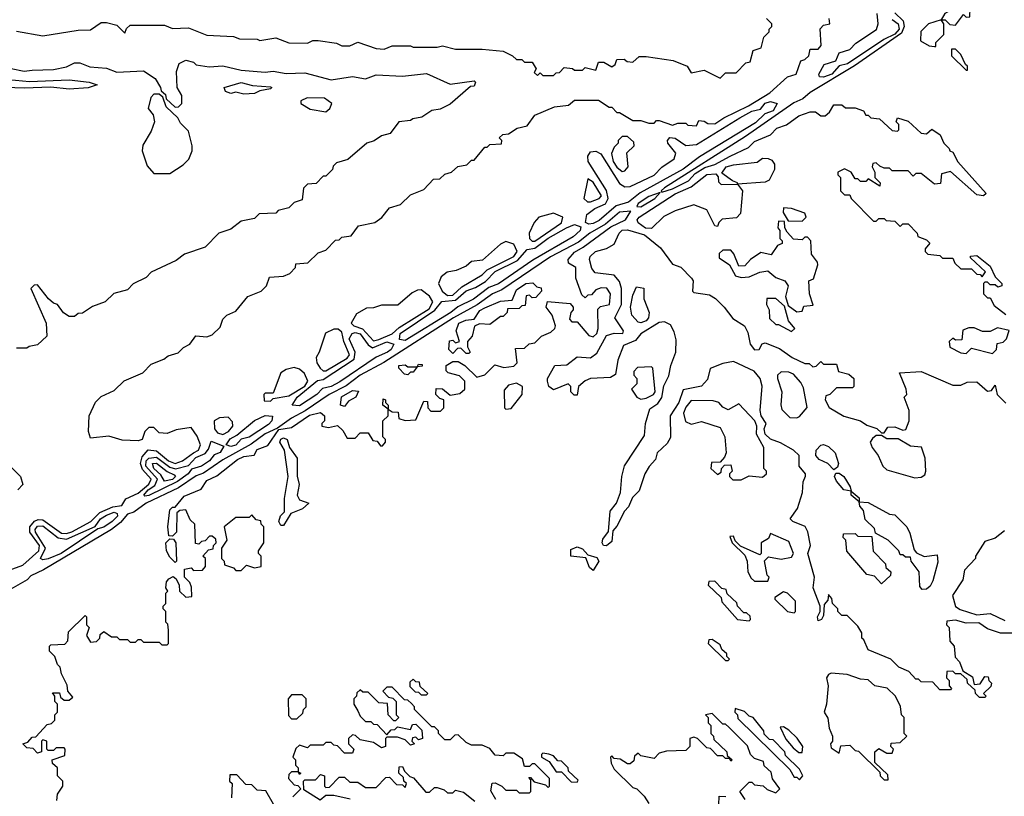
# Model space of a CAD drawing. Extents: x 2737310 to 2869991, y 870230 to 1012730.
# Tile 465 of 479: x 2834618 to 2838339, y 922797 to 925731. Entities that reach past the tile are written whole.
import ezdxf

# ---------------------------------------------------------------- set-up
doc = ezdxf.new("R2010")
doc.units = 0

msp = doc.modelspace()

# ---------------------------------------------------------------- linework, layer by layer
at = {"layer": '0CON02XD'}
for points in [[(2838155, 925710), (2838185, 925750), (2838195, 925740), (2838208.3, 925741.7), (2838210, 925775), (2838247, 925803), (2838247, 925817), (2838238.3, 925828.3), (2838222.5, 925825), (2838160.7, 925779.3), (2838113.8, 925755), (2838100, 925730), (2838115, 925730), (2838133, 925713), (2838155, 925710)], [(2835275, 924094.3), (2835293.3, 924105), (2835301.2, 924125), (2835287.7, 924157.7), (2835265, 924190), (2835208.3, 924181.7), (2835175, 924167.5), (2835145, 924170), (2835125, 924190), (2835105, 924190), (2835090, 924175), (2835080, 924145), (2835065, 924140), (2835005, 924142.5), (2834955, 924157.5), (2834885, 924150), (2834877.5, 924175), (2834880, 924235), (2834903.6, 924286.4), (2834925, 924307.5), (2834975, 924330), (2835013, 924367), (2835083, 924397), (2835115, 924430), (2835161.7, 924448.3), (2835178.3, 924461.7), (2835217, 924473), (2835237, 924493), (2835260, 924505), (2835283, 924537), (2835325, 924532.5), (2835345, 924540), (2835375, 924570), (2835385, 924600), (2835400, 924615), (2835435, 924630), (2835480, 924685), (2835530, 924705), (2835550, 924725), (2835561.7, 924758.3), (2835615, 924762.5), (2835638.3, 924771.7), (2835660, 924795), (2835661.7, 924808.3), (2835707, 924813), (2835745, 924850), (2835775, 924860), (2835811.7, 924898.3), (2835825, 924900), (2835835, 924910), (2835870, 924915), (2835898.3, 924951.7), (2835960, 924965), (2835986.4, 924983.6), (2836015, 925020), (2836057, 925033), (2836095, 925070), (2836145, 925090), (2836181.7, 925128.3), (2836205, 925130), (2836225, 925147.5), (2836250, 925155), (2836273, 925177), (2836307, 925183), (2836325, 925200), (2836335, 925200), (2836375, 925250), (2836385, 925250), (2836395, 925260), (2836438.3, 925261.7), (2836440, 925275), (2836430, 925285), (2836443, 925297), (2836465, 925300), (2836498.3, 925321.7), (2836535, 925330), (2836565, 925370), (2836638.3, 925401.7), (2836691.7, 925408.3), (2836715, 925427.5), (2836805, 925427.5), (2836845, 925400), (2836855, 925400), (2836875, 925380), (2836885, 925380), (2836935, 925350), (2836965, 925350), (2836995, 925340), (2837015, 925340), (2837025, 925350), (2837035, 925350), (2837085, 925332.5), (2837105, 925340), (2837135, 925340), (2837143, 925333), (2837175, 925330), (2837185, 925350), (2837205, 925347.5), (2837218.3, 925338.3), (2837245, 925337.5), (2837279.3, 925360.7), (2837372.5, 925405), (2837452.5, 925455), (2837520, 925515), (2837552.5, 925525), (2837570, 925575), (2837585, 925580), (2837600, 925595), (2837605, 925620), (2837635, 925620), (2837647, 925633), (2837643, 925697), (2837655, 925710), (2837680, 925715), (2837677.5, 925735)], [(2836561.7, 925531.7), (2836575, 925520), (2836585, 925530), (2836595, 925520), (2836635, 925520), (2836645, 925530), (2836658.3, 925531.7), (2836675, 925550), (2836707, 925547), (2836715, 925540), (2836745, 925540), (2836755, 925550), (2836795, 925540), (2836805, 925570), (2836825, 925570), (2836855, 925552.5), (2836868.3, 925561.7), (2836875, 925580), (2836901.7, 925581.7), (2836913, 925573), (2836935, 925570), (2836958.3, 925591.7), (2836985, 925592.5), (2837087, 925577), (2837140, 925555), (2837155, 925530), (2837205, 925540), (2837265, 925510), (2837285, 925530), (2837325, 925530), (2837361.7, 925568.3), (2837378.3, 925571.7), (2837390, 925615), (2837420, 925625), (2837430, 925665), (2837450, 925685), (2837450, 925695), (2837460, 925705), (2837460, 925715), (2837440, 925735)], [(2837925, 925757.5), (2837957.1, 925727.1), (2837960, 925705), (2837950, 925680), (2837772.7, 925557.3), (2837605, 925455.7), (2837578.1, 925431.9), (2837543.4, 925416.6), (2837360.5, 925289.5), (2837055, 925096.2), (2837042.5, 925085), (2837045, 925080), (2837085, 925092.5), (2837145, 925122), (2837170.5, 925149.5), (2837207.7, 925172.3), (2837245, 925184.2), (2837302.5, 925215), (2837372.3, 925247.7), (2837395, 925271.2), (2837455, 925296.2), (2837478.8, 925321.2), (2837515.7, 925334.3), (2837562.3, 925367.7), (2837605, 925383.3), (2837625, 925382.5), (2837645, 925367.5), (2837661.7, 925368.3), (2837678.3, 925381.7), (2837695, 925410), (2837725, 925410), (2837738.3, 925398.3), (2837775, 925397.5), (2837807, 925387), (2837815, 925370), (2837825, 925370), (2837835, 925360), (2837867, 925357), (2837915, 925312.5), (2837935, 925310), (2837940, 925315), (2837940, 925335), (2837930, 925345), (2837935, 925360), (2837975, 925347.5), (2838025, 925302.5), (2838045, 925300), (2838065, 925317.5), (2838096.4, 925296.4), (2838110, 925265), (2838130, 925245), (2838132.5, 925235), (2838145, 925230), (2838163.6, 925193.6), (2838270, 925075), (2838260, 925065), (2838235, 925070), (2838135, 925157.5), (2838101.7, 925148.3), (2838098.3, 925111.7), (2838075, 925110), (2838025, 925150), (2838005, 925150), (2837995, 925140), (2837975, 925160), (2837915, 925160), (2837905, 925170), (2837885, 925170), (2837868.3, 925178.3), (2837855, 925190), (2837841.7, 925188.3), (2837840, 925175), (2837850, 925155), (2837850, 925135), (2837870, 925115), (2837868.3, 925101.7), (2837825, 925130), (2837815, 925120), (2837795, 925120), (2837785, 925130), (2837775, 925130), (2837760, 925155), (2837735, 925167.5), (2837710, 925155), (2837710, 925145), (2837720, 925135), (2837720, 925085), (2837735, 925070), (2837755, 925070), (2837760, 925055), (2837845, 924970), (2837855, 924970), (2837865, 924980), (2837885, 924980), (2837893, 924973), (2837925, 924970), (2837945, 924950), (2837955, 924960), (2837975, 924960), (2838010, 924925), (2838011.7, 924911.7), (2838045, 924900), (2838057, 924887), (2838040, 924865), (2838040, 924855), (2838050, 924845), (2838095, 924840), (2838105, 924830), (2838145, 924830), (2838151.7, 924811.7), (2838175, 924790), (2838215, 924790), (2838235, 924770), (2838248.3, 924768.3), (2838255, 924760), (2838268.3, 924778.3), (2838211.7, 924831.7), (2838211.7, 924838.3), (2838235, 924840), (2838285, 924800), (2838305, 924760), (2838330, 924735), (2838330, 924725), (2838315, 924720), (2838305, 924730), (2838285, 924730), (2838275, 924740), (2838265, 924740), (2838260, 924735), (2838260, 924695), (2838275, 924680), (2838285, 924680), (2838300.7, 924650.7), (2838345, 924617.5)], [(2837655, 925514.3), (2837640, 925515), (2837637.5, 925525), (2837658.7, 925561.3), (2837702.5, 925575), (2837714.3, 925605.7), (2837755, 925618.8), (2837777.5, 925642.5), (2837855.9, 925694.1), (2837862, 925715), (2837858, 925755)], [(2837915, 925731.9), (2837938.1, 925715), (2837941.5, 925695), (2837925, 925676.1), (2837883.5, 925656.5), (2837746, 925564), (2837715, 925556.7), (2837687.5, 925525), (2837655, 925514.3)], [(2838080, 925630), (2838080, 925645), (2838110, 925675), (2838110, 925715), (2838100, 925730), (2838052.5, 925715), (2838023, 925687), (2838021.7, 925651.7), (2838055, 925632.5), (2838075, 925630), (2838080, 925630)], [(2834605, 925687.5), (2834705, 925670), (2834838.3, 925691.7), (2834885, 925692.5), (2834925, 925720), (2834945, 925720), (2834985, 925710), (2835015, 925680), (2835021.7, 925698.3), (2835035, 925710), (2835165, 925710), (2835195, 925697.5), (2835255, 925700), (2835325, 925672.5), (2835425, 925667.5), (2835448.3, 925658.3), (2835515, 925657.5), (2835525, 925652.5), (2835585, 925662.5), (2835635, 925643.3), (2835705, 925642.5), (2835725, 925652.5), (2835745, 925652.5), (2835815, 925642.5), (2835835, 925632.5), (2835865, 925632.5), (2835895, 925646.7), (2835965, 925622.5), (2835995, 925620), (2836025, 925632.5), (2836095, 925632.5), (2836105, 925627.5), (2836195, 925627.5), (2836215, 925632.5), (2836265, 925620), (2836365, 925620), (2836445, 925612.5), (2836480, 925595), (2836495, 925580), (2836515, 925580), (2836525, 925570), (2836555, 925570), (2836570, 925545), (2836561.7, 925531.7)], [(2838200, 925540), (2838200, 925555), (2838191.7, 925561.7), (2838175, 925600), (2838155, 925620), (2838140, 925620), (2838140, 925595), (2838195, 925540), (2838200, 925540)], [(2834585, 925546.7), (2834635, 925536.7), (2834665, 925540), (2834745, 925543.3), (2834795, 925553.3), (2834825, 925567.5), (2834845, 925567.5), (2834883, 925553), (2834945, 925547.5), (2834985, 925532.5), (2835085, 925537.5), (2835129.3, 925509.3), (2835150, 925475), (2835151.7, 925461.7), (2835168.3, 925448.3), (2835171.7, 925431.7), (2835205, 925400), (2835218.3, 925401.7), (2835230, 925415), (2835230, 925445), (2835212.5, 925475), (2835210, 925535), (2835220, 925565), (2835245, 925577.5), (2835275, 925570), (2835285, 925560), (2835333.3, 925553.3), (2835385, 925556.7), (2835455, 925540), (2835545, 925532.5), (2835575, 925536.7), (2835625, 925527.5), (2835695, 925530), (2835795, 925504), (2835875, 925516.7), (2835925, 925507.5), (2835965, 925522.5), (2836065, 925517.5), (2836155, 925527.5), (2836245, 925487.5), (2836335, 925500), (2836340, 925495), (2836335, 925480), (2836321.7, 925478.3), (2836245, 925412.5), (2836207, 925393), (2836175, 925387.5), (2836137, 925363), (2836103, 925357), (2836095, 925350), (2836050, 925345), (2836018.3, 925301.7), (2835985, 925292.5), (2835957, 925273), (2835930, 925265), (2835857.5, 925202.5), (2835815, 925190), (2835801.7, 925178.3), (2835800, 925165), (2835790, 925155), (2835775, 925140), (2835765, 925140), (2835738.3, 925111.7), (2835705, 925110), (2835690, 925095), (2835685, 925050), (2835655, 925040), (2835635, 925020), (2835595, 925010), (2835585, 925000), (2835523, 924997), (2835505, 924980), (2835455, 924970), (2835415, 924940), (2835370, 924925), (2835318.3, 924871.7), (2835240, 924845), (2835208.3, 924821.7), (2835115, 924777.5), (2835095, 924757.5), (2835047, 924733), (2835025, 924710), (2834973, 924697), (2834940, 924665), (2834893, 924647), (2834855, 924622.5), (2834838.3, 924621.7), (2834825, 924610), (2834805, 924610), (2834783.6, 924623.6), (2834760, 924655), (2834745, 924660), (2834727, 924677), (2834685, 924730), (2834671.7, 924728.3), (2834660, 924715), (2834717.5, 924585), (2834720, 924535), (2834685, 924502.5), (2834653, 924497), (2834645, 924490), (2834605, 924490)], [(2834575, 925505.7), (2834655, 925497.5), (2834805, 925504), (2834880, 925495), (2834910, 925485), (2834875.9, 925474.1), (2834805, 925468.8), (2834735, 925476.7), (2834635, 925472.5), (2834526.4, 925476.4)], [(2835465, 925450), (2835435, 925457.5), (2835415, 925452.5), (2835395, 925460), (2835390, 925475), (2835455, 925493.3), (2835497, 925483), (2835565, 925477.5), (2835570, 925475), (2835565, 925470), (2835525, 925462.5), (2835505, 925452.5), (2835465, 925450)], [(2835185, 925150), (2835235, 925182.5), (2835256.4, 925203.6), (2835270, 925235), (2835270, 925255), (2835255, 925310), (2835225, 925340), (2835215, 925360), (2835171.7, 925401.7), (2835158.3, 925438.3), (2835145, 925450), (2835125, 925450), (2835113, 925437), (2835102.5, 925395), (2835121.7, 925371.7), (2835127.5, 925345), (2835115, 925310), (2835083, 925257), (2835080, 925235), (2835099.3, 925179.3), (2835125, 925150), (2835185, 925150)], [(2835775, 925382.5), (2835790, 925395), (2835797.5, 925415), (2835770, 925435), (2835704.1, 925435.9), (2835680, 925425), (2835680, 925415), (2835715, 925392.5), (2835775, 925382.5)], [(2836768.6, 924958.6), (2836756.2, 924965), (2836761.4, 924995), (2836791.7, 925018.3), (2836832, 925035), (2836842.2, 925055), (2836835.3, 925085.3), (2836766.7, 925195), (2836764.4, 925215.6), (2836775, 925231.4), (2836795, 925234.4), (2836814.5, 925224.5), (2836885, 925112.5), (2836905, 925100), (2836925, 925100.8), (2837015.8, 925144.2), (2837045, 925174.2), (2837091.4, 925205), (2837097, 925227), (2837067.5, 925265), (2837066.2, 925275), (2837074.4, 925285.6), (2837095, 925282.9), (2837135, 925256), (2837175, 925260), (2837339.2, 925360.8), (2837385, 925385.5), (2837417.3, 925392.7), (2837434.7, 925415.3), (2837455, 925422.5), (2837480, 925415), (2837465, 925387.1), (2837434.1, 925375.9), (2837398.1, 925341.9), (2837187.4, 925212.6), (2837125, 925166.7), (2836963.3, 925076.7), (2836918.9, 925041.1), (2836872.1, 925027.9), (2836807.3, 924972.7), (2836785, 924961.1), (2836768.6, 924958.6)], [(2836895, 925157.5), (2836905, 925160), (2836917.5, 925175), (2836912.5, 925227.5), (2836940, 925255), (2836938.3, 925268.3), (2836915, 925290), (2836895, 925290), (2836880, 925275), (2836880, 925265), (2836865, 925250), (2836853.8, 925225), (2836860, 925195), (2836875, 925173.3), (2836895, 925157.5)], [(2837005, 924942.5), (2836983, 924943), (2836955, 924963.3), (2836951.2, 924975), (2836958.8, 924985), (2837095, 925072.9), (2837155, 925099.4), (2837215, 925145.6), (2837248.8, 925148.8), (2837257.5, 925137.5), (2837258.3, 925118.3), (2837268.3, 925108.3), (2837330, 925110), (2837330, 925115), (2837311.7, 925121.7), (2837271.7, 925151.7), (2837287.5, 925175), (2837315, 925183.3), (2837405, 925192.5), (2837425, 925207.5), (2837446.7, 925206.7), (2837460, 925200), (2837470, 925185), (2837470, 925165), (2837450, 925125), (2837435, 925117.5), (2837330, 925110), (2837350, 925085), (2837341.7, 924998.3), (2837327, 924983), (2837273, 924977), (2837260, 924965), (2837255, 924950), (2837245, 924952.5), (2837215, 925012.5), (2837165, 925031.2), (2837095, 925008.8), (2837052.3, 924987.7), (2837005, 924942.5)], [(2836763, 925043), (2836775, 925043.3), (2836807.5, 925055), (2836816, 925065), (2836785, 925117.5), (2836765, 925130), (2836750, 925055), (2836763, 925043)], [(2836965, 925023.8), (2837017.5, 925055), (2837038.3, 925078.3), (2836995, 925062.5), (2836955, 925036.2), (2836950, 925025), (2836965, 925023.8)], [(2837575, 924970), (2837590, 924985), (2837585, 925000), (2837535, 925017.5), (2837505, 925020), (2837503, 925003), (2837521.7, 924971.7), (2837575, 924970)], [(2834775, 923260), (2834770, 923285), (2834760, 923295), (2834750, 923325), (2834730, 923345), (2834730, 923365), (2834735, 923370), (2834788.3, 923371.7), (2834800, 923385), (2834801.7, 923418.3), (2834865, 923480), (2834870, 923475), (2834870, 923445), (2834880, 923435), (2834870, 923405), (2834885, 923380), (2834908.3, 923381.7), (2834920, 923395), (2834921.7, 923408.3), (2834935, 923420), (2834965, 923400), (2834985, 923400), (2834995, 923390), (2835025, 923390), (2835035, 923380), (2835055, 923380), (2835065, 923390), (2835075, 923390), (2835085, 923380), (2835145, 923380), (2835155, 923370), (2835175, 923370), (2835180, 923375), (2835180, 923425), (2835177, 923447), (2835170, 923455), (2835170, 923495), (2835160, 923505), (2835160, 923515), (2835170, 923525), (2835170, 923565), (2835177.5, 923572.5), (2835170, 923585), (2835173, 923607), (2835180.7, 923619.3), (2835197, 923627), (2835208.3, 923618.3), (2835220, 923595), (2835221.7, 923571.7), (2835245, 923550), (2835268.3, 923551.7), (2835267, 923587), (2835260, 923605), (2835240, 923625), (2835240, 923655), (2835265, 923660), (2835275, 923650), (2835308.3, 923651.7), (2835320, 923665), (2835320, 923695), (2835310, 923705), (2835331.7, 923728.3), (2835348.3, 923731.7), (2835350, 923745), (2835360, 923755), (2835358.3, 923768.3), (2835345, 923780), (2835335, 923780), (2835318.3, 923761.7), (2835305, 923760), (2835295, 923750), (2835281.7, 923751.7), (2835280, 923825), (2835261.7, 923841.7), (2835245, 923880), (2835223, 923877), (2835211.7, 923868.3), (2835210, 923795), (2835195, 923780), (2835181.7, 923781.7), (2835177.5, 923815), (2835185, 923880), (2835195, 923890), (2835205, 923890), (2835239.3, 923930.7), (2835303, 923957), (2835325, 923990), (2835362.3, 924007.7), (2835440.8, 924069.2), (2835465, 924081.2), (2835503.6, 924086.4), (2835515, 924107.5), (2835555, 924122.5), (2835597.5, 924182.5), (2835645, 924190), (2835713, 924237), (2835755, 924247.5), (2835770, 924235), (2835770, 924215), (2835760, 924205), (2835760, 924195), (2835785, 924190), (2835818.3, 924198.3), (2835839.3, 924179.3), (2835855, 924150), (2835885, 924150), (2835905, 924170), (2835935, 924170), (2835951.7, 924141.7), (2835968.3, 924138.3), (2835981.7, 924121.7), (2835988.3, 924121.7), (2836000, 924135), (2836000, 924145), (2835990, 924155), (2835990, 924215), (2836010, 924235), (2836010, 924260), (2835990, 924275), (2835991.7, 924298.3), (2836000, 924295), (2836000, 924285), (2836010, 924275), (2836010, 924260), (2836025, 924250), (2836048.3, 924248.3), (2836050, 924225), (2836075, 924217.5), (2836115, 924220), (2836145, 924290), (2836158.3, 924288.3), (2836160, 924265), (2836171.7, 924251.7), (2836208.3, 924251.7), (2836220, 924265), (2836220, 924295), (2836205, 924300), (2836190, 924315), (2836191.7, 924338.3), (2836215, 924336.7), (2836245, 924312.5), (2836281.7, 924318.3), (2836300, 924335), (2836300, 924365), (2836280, 924385), (2836237, 924397), (2836230, 924405), (2836230, 924425), (2836255, 924440), (2836275, 924440), (2836300, 924425), (2836345, 924380), (2836375, 924390), (2836413, 924427), (2836447, 924417), (2836485, 924422.5), (2836497.5, 924435), (2836491.7, 924488.3), (2836525, 924490), (2836543, 924507), (2836565, 924510), (2836590, 924535), (2836625, 924550), (2836640, 924565), (2836642.5, 924575), (2836630, 924615), (2836607.5, 924645), (2836613, 924667), (2836698.3, 924658.3), (2836710, 924645), (2836710, 924635), (2836700, 924625), (2836695, 924600), (2836705, 924590), (2836725, 924590), (2836768.3, 924538.3), (2836785, 924532.5), (2836798.8, 924545), (2836803.8, 924565), (2836803, 924637), (2836813, 924647), (2836846.7, 924655), (2836850, 924695), (2836836.2, 924716.2), (2836815, 924717.5), (2836795, 924710), (2836778.3, 924691.7), (2836765, 924690), (2836755, 924680), (2836741.7, 924691.7), (2836720, 924755), (2836720, 924795), (2836691.7, 924811.7), (2836690, 924825), (2836715, 924852.5), (2836747.7, 924872.3), (2836851.7, 924948.3), (2836907.5, 924975), (2836927.5, 925007.5), (2836885, 925003.3), (2836831.7, 924958.3), (2836772.5, 924925), (2836729.2, 924890.8), (2836623.3, 924835), (2836439.2, 924710.8), (2836405, 924695.8), (2836346.4, 924653.6), (2836257.5, 924605), (2835994, 924436), (2835905, 924388), (2835851.7, 924348.3), (2835787.5, 924315), (2835696.7, 924253.3), (2835645, 924226.2), (2835592.5, 924187.5), (2835545, 924166), (2835492.3, 924127.7), (2835385, 924068.8), (2835312.3, 924017.7), (2835285, 924008), (2835217.5, 923962.5), (2835095, 923904.2), (2835049.4, 923870.6), (2835025, 923863.3), (2834998.9, 923831.1), (2834964.4, 923805.6), (2834707.1, 923652.9), (2834659.5, 923630.5), (2834645.6, 923614.4), (2834521.2, 923545)], [(2836555, 924893.8), (2836565, 924894), (2836665, 924963.3), (2836670, 924985), (2836635, 925000), (2836580, 924985), (2836562.5, 924965), (2836543.3, 924925), (2836544.2, 924904.2), (2836555, 924893.8)], [(2836075, 924519.4), (2836052.5, 924522.5), (2836055.7, 924545), (2836186.5, 924633.5), (2836213.2, 924666.8), (2836265, 924671.4), (2836305, 924706.7), (2836340.6, 924719.4), (2836377.5, 924742.5), (2836415, 924780), (2836498.7, 924821.3), (2836535, 924862.5), (2836565, 924867.5), (2836614.7, 924905.3), (2836684.7, 924945.3), (2836715, 924957.8), (2836738.8, 924948.8), (2836735.8, 924935), (2836709.7, 924910.3), (2836557.2, 924822.8), (2836426.7, 924733.3), (2836391.1, 924718.9), (2836332.5, 924675), (2836273.4, 924646.6), (2836247.5, 924625), (2836075, 924519.4)], [(2837555, 924627.5), (2837575, 924630), (2837581.7, 924648.3), (2837617, 924653), (2837602.5, 924695), (2837600, 924745), (2837618.3, 924751.7), (2837633.8, 924805), (2837633.3, 924815), (2837610, 924845), (2837607.5, 924895), (2837595, 924910), (2837585, 924910), (2837575, 924900), (2837541.7, 924901.7), (2837518.3, 924928.3), (2837510, 924945), (2837508.3, 924968.3), (2837485, 924970), (2837482.5, 924945), (2837490, 924935), (2837490, 924905), (2837500, 924895), (2837500, 924885), (2837481.7, 924878.3), (2837457.5, 924842.5), (2837418.3, 924851.7), (2837380, 924825), (2837358.3, 924801.7), (2837335, 924800), (2837316.7, 924846.7), (2837305, 924860), (2837275, 924860), (2837261.7, 924848.3), (2837261.7, 924831.7), (2837300, 924805), (2837323, 924763), (2837345, 924757.5), (2837375, 924760), (2837415, 924777.5), (2837445, 924782.5), (2837475, 924757.5), (2837510, 924745), (2837522.5, 924725), (2837512.5, 924685), (2837521.7, 924651.7), (2837555, 924627.5)], [(2838265, 923170), (2838245, 923170), (2838230, 923185), (2838228.3, 923198.3), (2838200, 923225), (2838198.3, 923238.3), (2838175, 923260), (2838155, 923260), (2838145, 923270), (2838121.7, 923268.3), (2838120, 923245), (2838130, 923235), (2838130, 923215), (2838140, 923205), (2838135, 923200), (2838095, 923200), (2838068.3, 923228.3), (2838025, 923230), (2838015, 923240), (2838005, 923240), (2837978.3, 923268.3), (2837940, 923285), (2837910, 923315), (2837825, 923350), (2837808.3, 923388.3), (2837800, 923395), (2837800, 923415), (2837785, 923440), (2837745, 923480), (2837725, 923480), (2837710, 923495), (2837710, 923505), (2837690, 923525), (2837687.5, 923545), (2837675, 923560), (2837671.7, 923538.3), (2837658.3, 923521.7), (2837655, 923480), (2837647.5, 923465), (2837635, 923460), (2837632.5, 923475), (2837642.5, 923495), (2837642.5, 923515), (2837616.7, 923585), (2837621.2, 923625), (2837596.7, 923715), (2837606.2, 923745), (2837596.1, 923796.1), (2837586.1, 923816.1), (2837540, 923835), (2837530, 923845), (2837557.5, 923885), (2837576.7, 923945), (2837578.8, 923985), (2837587, 924007), (2837587.5, 924015), (2837563.8, 924045), (2837563.3, 924085), (2837542.5, 924105), (2837492.7, 924132.7), (2837455, 924145.8), (2837435.7, 924165), (2837431.9, 924185), (2837438.8, 924205), (2837420.6, 924235), (2837416.7, 924255), (2837423.6, 924346.4), (2837415.9, 924375.9), (2837393.8, 924403.8), (2837315, 924440), (2837275, 924432.5), (2837227, 924413), (2837217.7, 924372.3), (2837195, 924346.2), (2837125, 924332.5), (2837109.2, 924285), (2837076.2, 924235), (2837077, 924153), (2837065, 924130), (2837027.5, 924095), (2837020.7, 924069.3), (2836996.4, 924043.6), (2836980, 924015), (2836958.3, 923951.7), (2836934.3, 923925.7), (2836919.2, 923890.8), (2836903.3, 923875), (2836875, 923817.5), (2836859.3, 923800.7), (2836855, 923760), (2836835, 923743.8), (2836824.1, 923744.1), (2836818.8, 923755), (2836821.2, 923768.8), (2836843, 923797), (2836848.8, 923875), (2836873.8, 923905), (2836888.8, 923945), (2836893.3, 924005), (2836903.8, 924046.2), (2836979.5, 924160.5), (2836982.9, 924205), (2836999.2, 924260.8), (2837029.4, 924280.6), (2837045, 924303.3), (2837051.7, 924348.3), (2837071.2, 924385), (2837078.8, 924425), (2837098, 924475), (2837098.3, 924521.7), (2837091.7, 924551.7), (2837077.7, 924577.7), (2837055, 924590), (2837035, 924586.7), (2836965.7, 924544.3), (2836945, 924518.8), (2836899.5, 924500.5), (2836878, 924445), (2836869.7, 924390.3), (2836850.3, 924379.7), (2836775, 924376), (2836755, 924366.2), (2836730, 924345), (2836725, 924312.5), (2836713, 924313), (2836700, 924325), (2836700, 924345), (2836690, 924355), (2836635, 924332.5), (2836617.5, 924345), (2836612.5, 924365), (2836612.5, 924375), (2836640, 924425), (2836685, 924426.7), (2836725, 924457.5), (2836775, 924453.8), (2836798.3, 924471.7), (2836835, 924537.5), (2836865, 924546.2), (2836897.5, 924545), (2836900, 924555), (2836867.5, 924605), (2836892, 924655), (2836892, 924715), (2836885, 924742.5), (2836865, 924766), (2836792.5, 924775), (2836780.5, 924790.5), (2836771.2, 924825), (2836774.2, 924835.8), (2836794.2, 924855.8), (2836835, 924866.7), (2836865, 924883.3), (2836883.8, 924925), (2836895, 924935.7), (2836915, 924937.1), (2836978.8, 924918.8), (2837039.7, 924869.7), (2837085, 924807.5), (2837115.8, 924795.8), (2837156.7, 924755), (2837163.3, 924745), (2837160, 924705), (2837165, 924700), (2837225, 924691.2), (2837247.7, 924677.7), (2837280, 924645), (2837312.3, 924602.3), (2837356.7, 924575), (2837369.3, 924549.3), (2837378, 924505), (2837395, 924483.8), (2837412.5, 924485), (2837423.3, 924506.7), (2837435, 924510), (2837489.2, 924489.2), (2837537.5, 924455), (2837585, 924432.5), (2837601.7, 924431.7), (2837615, 924420), (2837628.3, 924421.7), (2837645, 924440), (2837655, 924430), (2837705, 924430), (2837711.7, 924401.7), (2837751.7, 924391.7), (2837770, 924375), (2837770, 924345), (2837765, 924340), (2837705, 924340), (2837680, 924315), (2837665, 924310), (2837662.5, 924295), (2837676.4, 924266.4), (2837733, 924233), (2837795, 924216.2), (2837819.3, 924199.3), (2837857, 924187), (2837875, 924170), (2837885, 924170), (2837898.3, 924191.7), (2837925, 924192.5), (2837955, 924180), (2837967, 924183), (2837980, 924215), (2837980, 924255), (2837960, 924305), (2837970, 924315), (2837967.5, 924335), (2837942.5, 924397.5), (2838025, 924402.5), (2838145, 924350), (2838175, 924350), (2838198.3, 924361.7), (2838235, 924362.5), (2838275, 924327.5), (2838290, 924330), (2838305, 924350), (2838312.5, 924315), (2838345, 924282.5)], [(2836235, 924689.2), (2836255, 924690.8), (2836288.1, 924721.9), (2836365, 924766.7), (2836383.8, 924786.2), (2836485, 924836.2), (2836497.5, 924855), (2836485, 924883.3), (2836455, 924892.5), (2836435, 924882.5), (2836367, 924823), (2836325, 924817.5), (2836305, 924800), (2836267, 924783), (2836233, 924777), (2836210.7, 924759.3), (2836200, 924735), (2836214, 924705), (2836235, 924689.2)], [(2836315, 924470), (2836305, 924470), (2836285, 924490), (2836271.7, 924488.3), (2836255, 924470), (2836240, 924485), (2836241.7, 924518.3), (2836255, 924520), (2836265, 924510), (2836280, 924515), (2836266.7, 924555), (2836277.5, 924585), (2836303.6, 924596.4), (2836335, 924600), (2836357, 924633), (2836375, 924642.5), (2836435, 924667.5), (2836478.3, 924671.7), (2836495, 924710), (2836530, 924735), (2836557, 924737), (2836571.7, 924721.7), (2836588.3, 924718.3), (2836590, 924705), (2836568.3, 924681.7), (2836555, 924680), (2836545, 924690), (2836531.7, 924688.3), (2836528.3, 924651.7), (2836515, 924650), (2836505, 924640), (2836461.7, 924638.3), (2836460, 924625), (2836445, 924610), (2836435, 924610), (2836395, 924580), (2836355, 924582.5), (2836337, 924573), (2836327.5, 924535), (2836310, 924515), (2836310, 924495), (2836320, 924475), (2836315, 924470)], [(2836965, 924586.2), (2836955, 924588.8), (2836931.2, 924615), (2836926.2, 924645), (2836935, 924690), (2836948.3, 924721.7), (2836977, 924717), (2836977, 924677), (2836996.2, 924625), (2836993.8, 924605), (2836985, 924594), (2836965, 924586.2)], [(2835955, 924518), (2835975, 924522.9), (2836025, 924544), (2836051.3, 924568.7), (2836165, 924639.2), (2836179.2, 924665), (2836166.8, 924686.8), (2836135, 924710), (2836120.7, 924709.3), (2836100.7, 924699.3), (2836047, 924653), (2835985, 924652.5), (2835955, 924642.5), (2835928.3, 924641.7), (2835890.7, 924619.3), (2835870, 924585), (2835880, 924575), (2835913.3, 924563.3), (2835955, 924518)], [(2837535, 924552.5), (2837547.5, 924565), (2837523, 924593), (2837508.3, 924648.3), (2837475, 924677.5), (2837441.7, 924678.3), (2837440, 924655), (2837450, 924635), (2837451.7, 924601.7), (2837475, 924580), (2837485, 924580), (2837535, 924552.5)], [(2835675, 924272.2), (2835647.5, 924275), (2835665.8, 924305), (2835742.5, 924367.5), (2835765, 924372), (2835881.5, 924448.5), (2835885.5, 924475), (2835862.5, 924525), (2835874, 924546), (2835885, 924549.6), (2835904, 924544), (2835935, 924502.5), (2835950.9, 924490.9), (2836005, 924513.5), (2836031.2, 924505), (2836021.4, 924485), (2836007.5, 924475), (2835964.4, 924455.6), (2835827.3, 924362.7), (2835795, 924345.5), (2835762.5, 924337.5), (2835740, 924315), (2835675, 924272.2)], [(2835765, 924404), (2835775, 924404.3), (2835855, 924452.5), (2835863.8, 924465), (2835842.5, 924515), (2835835, 924550), (2835821.7, 924561.7), (2835805, 924562.5), (2835773.6, 924546.4), (2835750, 924475), (2835737.5, 924455), (2835740, 924435), (2835753.3, 924415), (2835765, 924404)], [(2838295, 924470), (2838310, 924485), (2838311.7, 924508.3), (2838335, 924512.5), (2838347.5, 924525), (2838357, 924557), (2838313.3, 924566.7), (2838285, 924552.5), (2838257, 924553), (2838225, 924567.5), (2838205, 924567.5), (2838181.7, 924558.3), (2838178.3, 924521.7), (2838155, 924520), (2838145, 924527.5), (2838130, 924515), (2838133.6, 924493.6), (2838175, 924472.5), (2838195, 924470), (2838215, 924490), (2838295, 924470)], [(2836085, 924390), (2836071.7, 924391.7), (2836050, 924415), (2836050, 924425), (2836075, 924427.5), (2836085, 924420), (2836120, 924420), (2836125, 924430), (2836138.3, 924428.3), (2836138.3, 924421.7), (2836120, 924420), (2836105, 924400), (2836095, 924400), (2836085, 924390)], [(2835565, 924290), (2835575, 924300), (2835635, 924310), (2835695, 924346), (2835707.1, 924365), (2835693.8, 924395), (2835675, 924411.2), (2835655, 924416.7), (2835625, 924410), (2835605, 924397.5), (2835575, 924320), (2835545, 924320), (2835540, 924315), (2835541.7, 924291.7), (2835565, 924290)], [(2836965, 924297.5), (2836985, 924301.2), (2837012.5, 924315), (2837018.8, 924325), (2837010, 924415), (2837005, 924420), (2836953, 924417), (2836938.3, 924401.7), (2836938.3, 924388.3), (2836950, 924375), (2836950, 924355), (2836930, 924335), (2836950, 924305), (2836965, 924297.5)], [(2837555, 924226.7), (2837565, 924232.5), (2837593.6, 924266.4), (2837580.3, 924340.3), (2837570.3, 924360.3), (2837541.7, 924391.7), (2837525, 924400), (2837495, 924401.2), (2837482, 924388), (2837481.2, 924375), (2837497.5, 924325), (2837494.1, 924275.9), (2837498.3, 924258.3), (2837528.3, 924228.3), (2837555, 924226.7)], [(2836455, 924260), (2836475, 924262.5), (2836516.7, 924315), (2836517.5, 924345), (2836495, 924357.5), (2836465, 924350), (2836448.3, 924331.7), (2836450, 924265), (2836455, 924260)], [(2835845, 924270), (2835830, 924275), (2835833.6, 924306.4), (2835875, 924330), (2835898.3, 924328.3), (2835887.5, 924305), (2835860.7, 924289.3), (2835845, 924270)], [(2837345, 923992.5), (2837375, 924007.5), (2837425, 924002.5), (2837440, 924015), (2837440, 924025), (2837430, 924035), (2837430, 924115), (2837402.5, 924165), (2837403.3, 924195), (2837396.7, 924215), (2837335, 924280), (2837295, 924257.5), (2837275, 924267.5), (2837260, 924285), (2837238.3, 924291.7), (2837155, 924292.5), (2837135, 924267.5), (2837126.7, 924245), (2837133.6, 924213.6), (2837155, 924202.5), (2837195, 924212.5), (2837265, 924190), (2837282.5, 924155), (2837287.5, 924095), (2837281.7, 924078.3), (2837265, 924060), (2837231.7, 924058.3), (2837230, 924035), (2837255, 924012.5), (2837268.3, 924021.7), (2837270, 924035), (2837281.7, 924048.3), (2837305, 924050), (2837310, 924025), (2837300, 924015), (2837300, 924005), (2837313, 923993), (2837345, 923992.5)], [(2835415, 924118.6), (2835397.5, 924125), (2835412.4, 924147.6), (2835438.6, 924161.4), (2835505, 924216.7), (2835545, 924235.7), (2835573, 924233), (2835570, 924215), (2835558.5, 924201.5), (2835485, 924153.3), (2835454.1, 924145.9), (2835435, 924123.3), (2835415, 924118.6)], [(2835385, 924163.8), (2835406.7, 924175), (2835422.5, 924195), (2835421.7, 924211.7), (2835405, 924230), (2835373, 924227), (2835352.5, 924215), (2835353.3, 924185), (2835365, 924170), (2835385, 924163.8)], [(2838000.7, 924000.7), (2838025, 924002.5), (2838038.3, 924011.7), (2838042.5, 924025), (2838040, 924075), (2838026.4, 924116.4), (2837985, 924120), (2837938, 924148), (2837895, 924147.5), (2837875, 924160), (2837855, 924160), (2837840.7, 924149.3), (2837832.5, 924135), (2837840, 924115), (2837862.5, 924085), (2837880, 924045), (2837895, 924030), (2838000.7, 924000.7)], [(2835090.5, 923930.5), (2835086.7, 923935), (2835102.9, 923955), (2835128.8, 923971.2), (2835138.2, 923995), (2835094.5, 924045), (2835095.4, 924064.6), (2835105.8, 924075), (2835135, 924078.2), (2835185, 924040), (2835206.2, 924033.8), (2835255, 924047.5), (2835283.5, 924076.5), (2835318, 924092), (2835331.7, 924108.3), (2835341.2, 924138.8), (2835389.3, 924119.3), (2835375, 924096), (2835352.2, 924087.8), (2835335.4, 924064.6), (2835305, 924044.4), (2835267, 924033), (2835254.2, 924015), (2835214.1, 923985.9), (2835105, 923933.1), (2835090.5, 923930.5)], [(2835615, 923820), (2835605, 923820), (2835597.5, 923835), (2835603.3, 923856.7), (2835618.3, 923871.7), (2835618, 923922), (2835632, 924005), (2835618.8, 924105), (2835600.6, 924135), (2835605, 924146), (2835615, 924150.8), (2835628, 924145), (2835636.7, 924115), (2835666, 924075), (2835666.1, 924006.1), (2835674, 923975), (2835666.7, 923935), (2835675, 923917.5), (2835710, 923905), (2835687, 923883), (2835642.5, 923865), (2835615, 923820)], [(2837695, 924030), (2837672.5, 924055), (2837639.3, 924069.3), (2837626.2, 924085), (2837628, 924105), (2837645, 924123.3), (2837655, 924126.2), (2837675, 924118.8), (2837700, 924095), (2837712.5, 924055), (2837708.8, 924041.2), (2837695, 924030)], [(2834578, 923652), (2834629.7, 923670.3), (2834689.4, 923725), (2834691.9, 923745), (2834655.6, 923795), (2834655.7, 923815), (2834673.4, 923836.6), (2834686.8, 923843.2), (2834705, 923841.4), (2834775, 923791.4), (2834795, 923789.4), (2834815, 923795.7), (2834886, 923835), (2834920.7, 923869.3), (2834969.7, 923890.3), (2835003.8, 923896.2), (2835019.1, 923920.9), (2835065, 923942.2), (2835105, 923976), (2835114, 923995), (2835081.5, 924031.5), (2835074.2, 924055), (2835080.9, 924079.1), (2835103.3, 924106.7), (2835135, 924102), (2835180, 924065), (2835205, 924054.4), (2835233.3, 924065), (2835275, 924094.3)], [(2835165, 923988), (2835151.5, 924011.5), (2835124.3, 924035), (2835120, 924055), (2835135, 924055.7), (2835174.4, 924024.4), (2835201.7, 924011.7), (2835206, 924005), (2835195, 923994.5), (2835165, 923988)], [(2834585, 924040), (2834620, 924005), (2834630, 923975), (2834610, 923955)], [(2838028.3, 923578.3), (2838019.3, 923589.3), (2838017.5, 923645), (2837987.5, 923685), (2837985, 923700), (2837965, 923700), (2837955, 923710), (2837945, 923710), (2837940, 923725), (2837900, 923765), (2837851.7, 923791.7), (2837848.3, 923808.3), (2837812.5, 923842.5), (2837807, 923877), (2837793, 923893), (2837790, 923910), (2837760, 923935), (2837760, 923950), (2837732.5, 923955), (2837705, 923987.5), (2837697.5, 924005), (2837701.7, 924018.3), (2837715, 924017.5), (2837732.5, 924005), (2837756.7, 923966.7), (2837760, 923950), (2837790, 923925), (2837790, 923910), (2837825, 923907.5), (2837905, 923862.5), (2837925, 923860), (2837948.3, 923838.3), (2837970, 923815), (2837981.7, 923791.7), (2837998.3, 923728.3), (2838007, 923717), (2838036.4, 923703.6), (2838085, 923710), (2838088.3, 923681.7), (2838068.6, 923611.4), (2838058.8, 923591.2), (2838045, 923580), (2838028.3, 923578.3)], [(2834705, 923690), (2834696.7, 923695), (2834715.6, 923735), (2834676.9, 923795), (2834675.7, 923805), (2834685, 923817.1), (2834705, 923818.9), (2834763.3, 923773.3), (2834795, 923768.5), (2834903, 923817), (2834923.1, 923845), (2834945, 923859.5), (2834975, 923870), (2834985.4, 923865.4), (2834986.9, 923855), (2834967.5, 923835), (2834935, 923814.4), (2834912.3, 923807.7), (2834774, 923715), (2834725, 923694.4), (2834705, 923690)], [(2835455, 923650), (2835475, 923670), (2835505, 923660), (2835530, 923665), (2835530, 923705), (2835520, 923715), (2835520, 923725), (2835540, 923755), (2835540, 923815), (2835530, 923825), (2835528.3, 923838.3), (2835511.7, 923841.7), (2835495, 923860), (2835485, 923850), (2835435, 923850), (2835390, 923815), (2835400, 923765), (2835380, 923735), (2835380, 923695), (2835390, 923685), (2835391.7, 923671.7), (2835425, 923660), (2835435, 923650), (2835455, 923650)], [(2837445, 923610), (2837450, 923625), (2837443, 923633), (2837433, 923687), (2837448.3, 923701.7), (2837495, 923692.5), (2837535, 923700), (2837542.5, 923715), (2837525, 923760), (2837455, 923790), (2837448.3, 923771.7), (2837420, 923755), (2837420, 923715), (2837415, 923710), (2837341.7, 923741.7), (2837321.7, 923761.7), (2837315, 923780), (2837301.7, 923778.3), (2837310, 923755), (2837358.3, 923708.3), (2837367.5, 923685), (2837370, 923645), (2837381.7, 923621.7), (2837395, 923610), (2837445, 923610)], [(2837875, 923600), (2837848.3, 923628.3), (2837820, 923635), (2837743.6, 923723.6), (2837740, 923765), (2837730, 923775), (2837731.7, 923788.3), (2837775, 923790), (2837785, 923780), (2837838.3, 923778.3), (2837843, 923723), (2837890, 923675), (2837891.7, 923661.7), (2837910, 923645), (2837908.3, 923631.7), (2837875, 923600)], [(2838339.3, 923800.7), (2838305, 923772.5), (2838265, 923760), (2838230, 923705), (2838230, 923695), (2838188.3, 923651.7), (2838182.5, 923615), (2838143.6, 923556.4), (2838154.1, 923514.1), (2838172.3, 923502.3), (2838235, 923483.3), (2838285, 923487.5), (2838341.2, 923461.2)], [(2835205, 923680), (2835185, 923700), (2835172.5, 923725), (2835170, 923755), (2835185, 923770), (2835198.3, 923768.3), (2835207.5, 923755), (2835210, 923685), (2835205, 923680)], [(2836785, 923650), (2836771.7, 923661.7), (2836757.5, 923697.5), (2836700, 923705), (2836700.7, 923729.3), (2836725, 923740), (2836745, 923732.5), (2836765, 923710), (2836799.5, 923699.5), (2836806.2, 923685), (2836785, 923650)], [(2837375, 923460), (2837380, 923465), (2837378.3, 923478.3), (2837365, 923490), (2837355, 923490), (2837330, 923515), (2837328.3, 923528.3), (2837291.7, 923561.7), (2837288.3, 923578.3), (2837271.7, 923581.7), (2837245, 923610), (2837221.7, 923608.3), (2837220, 923595), (2837268.3, 923548.3), (2837271.7, 923531.7), (2837330, 923465), (2837375, 923460)], [(2837545, 923490), (2837550, 923495), (2837550, 923535), (2837520, 923565), (2837505, 923570), (2837471.7, 923548.3), (2837471.7, 923541.7), (2837520, 923495), (2837545, 923490)], [(2838376.1, 923413.9), (2838325, 923413.3), (2838275, 923430), (2838243, 923453), (2838195, 923451.2), (2838155, 923462.5), (2838121.7, 923458.3), (2838120, 923445), (2838130, 923435), (2838133, 923383), (2838150, 923365), (2838153, 923323), (2838170, 923305), (2838181.7, 923271.7), (2838218.3, 923248.3), (2838225, 923220), (2838248.3, 923221.7), (2838265, 923250), (2838278.3, 923248.3), (2838280, 923235), (2838290, 923225), (2838288.3, 923211.7), (2838260, 923185), (2838270, 923175), (2838265, 923170)], [(2837295, 923310), (2837300, 923315), (2837290, 923325), (2837290, 923335), (2837271.7, 923351.7), (2837265, 923370), (2837235, 923390), (2837221.7, 923388.3), (2837220, 923375), (2837285, 923310), (2837295, 923310)], [(2834758.3, 922781.7), (2834760, 922805), (2834780, 922835), (2834780, 922855), (2834760, 922875), (2834760, 922905), (2834741.7, 922921.7), (2834740, 922935), (2834788.3, 922951.7), (2834790, 922975), (2834785, 922980), (2834755, 922980), (2834745, 922970), (2834725, 922970), (2834720, 922975), (2834720, 923005), (2834705, 923010), (2834700, 923005), (2834700, 922965), (2834685, 922960), (2834668.3, 922978.3), (2834645, 922980), (2834630, 922995), (2834648.3, 923001.7), (2834665, 923020), (2834678.3, 923021.7), (2834721.7, 923068.3), (2834738.3, 923071.7), (2834750, 923085), (2834750, 923105), (2834760, 923115), (2834760, 923145), (2834750, 923155), (2834750, 923175), (2834741.7, 923188.3), (2834768.3, 923188.3), (2834771.7, 923171.7), (2834785, 923160), (2834805, 923160), (2834818.3, 923171.7), (2834800, 923195), (2834797, 923217), (2834775, 923260)], [(2836155, 923180), (2836160, 923185), (2836131.7, 923211.7), (2836128.3, 923228.3), (2836115, 923230), (2836105, 923240), (2836091.7, 923228.3), (2836091.7, 923211.7), (2836111.7, 923191.7), (2836125, 923190), (2836135, 923180), (2836155, 923180)], [(2837900, 922860), (2837898.3, 922878.3), (2837850, 922925), (2837850, 922965), (2837865, 922977.5), (2837895, 922960), (2837915, 922960), (2837920, 922975), (2837910, 922985), (2837911.7, 922998.3), (2837945, 923000), (2837970, 923025), (2837960, 923035), (2837960, 923095), (2837950, 923105), (2837947, 923137), (2837927.5, 923175), (2837896.1, 923206.1), (2837850, 923215), (2837825, 923237.5), (2837795, 923240), (2837745, 923257.5), (2837685, 923262.5), (2837675, 923257.5), (2837667.5, 923245), (2837673.8, 923215), (2837667.5, 923145), (2837657.5, 923115), (2837672.3, 923092.3), (2837676.7, 923055), (2837690, 923025), (2837690, 923005), (2837682.5, 922995), (2837685, 922980), (2837715, 922960), (2837721.7, 922988.3), (2837755, 922990), (2837775, 922970), (2837788.3, 922968.3), (2837868.3, 922888.3), (2837870, 922875), (2837885, 922860), (2837895, 922860), (2837900, 922860)], [(2836417.5, 922785), (2836398.3, 922818.3), (2836403, 922847), (2836415, 922847.5), (2836440, 922835), (2836455, 922820), (2836495, 922820), (2836505, 922810), (2836545, 922810), (2836550, 922815), (2836550, 922860), (2836541.7, 922868.3), (2836548.3, 922868.3), (2836561.7, 922851.7), (2836605, 922840), (2836615, 922830), (2836620, 922835), (2836620, 922865), (2836565, 922920), (2836555, 922920), (2836545, 922910), (2836525, 922910), (2836518.3, 922938.3), (2836485, 922960), (2836455, 922960), (2836445, 922950), (2836415, 922952.5), (2836395, 922977.5), (2836365, 922990), (2836325, 922990), (2836305, 923000), (2836275, 923030), (2836261.7, 923028.3), (2836245, 923010), (2836225, 923010), (2836200, 923035), (2836200, 923045), (2836185, 923060), (2836175, 923060), (2836110, 923125), (2836110, 923135), (2836098.3, 923148.3), (2836085, 923160), (2836071.7, 923161.7), (2836025, 923210), (2836005, 923210), (2835990, 923195), (2836011.7, 923171.7), (2836028.3, 923168.3), (2836040, 923155), (2836040, 923105), (2836050, 923095), (2836038.3, 923081.7), (2836031.7, 923081.7), (2836010, 923105), (2836008.3, 923148.3), (2835975, 923150), (2835935, 923190), (2835915, 923190), (2835905, 923200), (2835891.7, 923188.3), (2835890, 923175), (2835880, 923165), (2835880, 923145), (2835895, 923120), (2835905, 923100), (2835925, 923080), (2835945, 923080), (2835955, 923070), (2835968.3, 923068.3), (2836005, 923030), (2836021.7, 923048.3), (2836035, 923050), (2836045, 923060), (2836095, 923050), (2836101.7, 923068.3), (2836115, 923070), (2836137, 923047), (2836140, 923015), (2836125, 923010), (2836115, 923020), (2836101.7, 923018.3), (2836100, 923005), (2836110, 922995), (2836095, 922990), (2836075, 923010), (2836045, 923020), (2836005, 923020), (2836000, 923015), (2836000, 922985), (2835985, 922980), (2835955, 923000), (2835905, 923010), (2835887, 923027), (2835875, 923030), (2835860, 923015), (2835860, 922995), (2835880, 922975), (2835875, 922960), (2835845, 922960), (2835818.3, 922988.3), (2835805, 922990), (2835795, 923000), (2835775, 923000), (2835765, 922990), (2835715, 922990), (2835705, 922980), (2835675, 922990), (2835661.7, 922978.3), (2835650, 922945), (2835660, 922935), (2835660, 922915), (2835670, 922905), (2835670, 922890), (2835680, 922885), (2835675, 922880), (2835670, 922890), (2835645, 922890), (2835635, 922880), (2835633.3, 922865), (2835655, 922840), (2835668.3, 922838.3), (2835680, 922825), (2835650, 922795)], [(2835665, 923090), (2835688.3, 923111.7), (2835690, 923125), (2835700, 923135), (2835700, 923165), (2835685, 923180), (2835645, 923180), (2835632.5, 923165), (2835633, 923103), (2835645, 923090), (2835665, 923090)], [(2837565, 922860), (2837577.5, 922875), (2837565, 922900), (2837511.7, 922951.7), (2837510, 922965), (2837465, 923010), (2837451.7, 923011.7), (2837431.7, 923031.7), (2837430, 923045), (2837390, 923095), (2837375, 923100), (2837357, 923117), (2837321.7, 923128.3), (2837320, 923115), (2837330, 923105), (2837331.7, 923091.7), (2837528.3, 922898.3), (2837545, 922870), (2837555, 922870), (2837565, 922860)], [(2837360, 922785), (2837340, 922815), (2837375, 922850), (2837385, 922850), (2837395, 922840), (2837427, 922837), (2837443, 922823), (2837475, 922810), (2837490, 922825), (2837463, 922863), (2837458.3, 922888.3), (2837431.7, 922911.7), (2837428.3, 922928.3), (2837395, 922940), (2837380, 922955), (2837368.3, 922988.3), (2837298.3, 923058.3), (2837285, 923070), (2837275, 923070), (2837235, 923110), (2837210, 923105), (2837220, 923095), (2837220, 923075), (2837230, 923065), (2837230, 923035), (2837240, 923025), (2837241.7, 923011.7), (2837290, 922965), (2837291.7, 922951.7), (2837310, 922935), (2837305, 922930), (2837300, 922940), (2837285, 922940), (2837275, 922950), (2837255, 922950), (2837228.3, 922978.3), (2837215, 922980), (2837180, 923015), (2837165, 923020), (2837150, 923015), (2837150, 922985), (2837135, 922970), (2837062.5, 922967.5), (2837035, 922960), (2837015, 922940), (2836965, 922950), (2836955, 922960), (2836941.7, 922948.3), (2836938.3, 922931.7), (2836925, 922920), (2836915, 922920), (2836887, 922937), (2836865, 922940), (2836855, 922950), (2836850, 922945), (2836853, 922923), (2836865, 922900), (2836935, 922830), (2836950, 922825), (2836978.3, 922798.3), (2836995, 922770)], [(2837575, 922962.5), (2837577.5, 922985), (2837556.4, 923016.4), (2837525, 923047.5), (2837505, 923060), (2837491.7, 923058.3), (2837513.3, 923013.3), (2837540.7, 922980.7), (2837563, 922963), (2837575, 922962.5)], [(2836725, 922850), (2836728.3, 922858.3), (2836691.7, 922891.7), (2836690, 922905), (2836665, 922930), (2836651.7, 922931.7), (2836635, 922950), (2836617, 922957), (2836595, 922960), (2836590, 922955), (2836590, 922945), (2836618.3, 922928.3), (2836645, 922890), (2836665, 922890), (2836701.7, 922851.7), (2836725, 922850)], [(2835867, 922787), (2835805, 922800), (2835775, 922800), (2835753, 922783), (2835691.7, 922821.7), (2835690, 922855), (2835695, 922860), (2835735, 922860), (2835755, 922880), (2835770, 922875), (2835770, 922835), (2835775, 922830), (2835788.3, 922831.7), (2835825, 922870), (2835845, 922870), (2835865, 922850), (2835895, 922850), (2835925, 922830), (2835965, 922830), (2836001.7, 922868.3), (2836015, 922870), (2836041.7, 922841.7), (2836065, 922840), (2836075, 922830), (2836080, 922845), (2836070, 922855), (2836068.3, 922868.3), (2836050, 922885), (2836051.7, 922908.3), (2836065, 922910), (2836071.7, 922891.7), (2836091.7, 922871.7), (2836106.4, 922866.4), (2836153, 922813), (2836167, 922813), (2836185, 922830), (2836195, 922830), (2836221.7, 922821.7), (2836235, 922810), (2836255, 922810), (2836265, 922820), (2836295, 922812.5), (2836338.3, 922778.3)], [(2835577, 922767), (2835548.3, 922818.3), (2835515, 922820), (2835495, 922840), (2835471.7, 922841.7), (2835438.3, 922878.3), (2835411.7, 922878.3), (2835410, 922855), (2835420, 922845), (2835418.3, 922791.7)], [(2837260, 922765), (2837261.7, 922798.3), (2837287, 922797)]]:
    msp.add_lwpolyline(points, dxfattribs=at)

doc.saveas('drawing.dxf')
